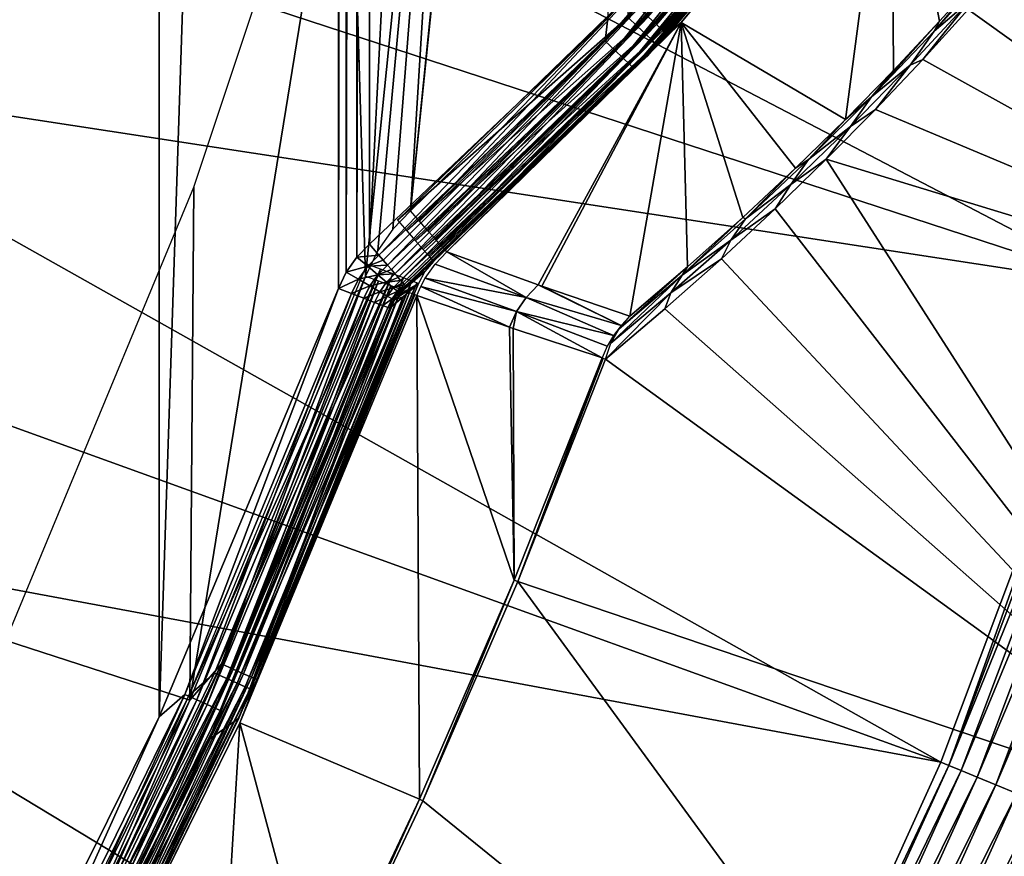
# Model space of a CAD drawing. Header units: millimetres. Extents: x -43.6 to 43.6, y -43.6 to 43.6.
# Tile 543 of 637: x 28.5 to 33, y -14 to -10.2. Entities that reach past the tile are written whole.
import ezdxf

# ---------------------------------------------------------------- set-up
doc = ezdxf.new("R2010")
doc.units = ezdxf.units.MM
doc.header["$LTSCALE"] = 52.148148
for name, color, linetype in [('151', 7, 'CONTINUOUS'), ('152', 7, 'CONTINUOUS'), ('154', 7, 'CONTINUOUS'), ('157', 7, 'CONTINUOUS'), ('176', 7, 'CONTINUOUS'), ('213', 7, 'CONTINUOUS'), ('224', 7, 'CONTINUOUS'), ('228', 7, 'CONTINUOUS'), ('238', 7, 'CONTINUOUS'), ('239', 7, 'CONTINUOUS'), ('301', 7, 'CONTINUOUS'), ('302', 7, 'CONTINUOUS'), ('31', 7, 'CONTINUOUS'), ('32', 7, 'CONTINUOUS'), ('53', 7, 'CONTINUOUS'), ('59', 7, 'CONTINUOUS'), ('69', 7, 'CONTINUOUS'), ('77', 7, 'CONTINUOUS'), ('87', 7, 'CONTINUOUS'), ('91', 7, 'CONTINUOUS'), ('92', 7, 'CONTINUOUS')]:
    doc.layers.add(name, color=color, linetype=linetype)

msp = doc.modelspace()

# ---------------------------------------------------------------- linework, layer by layer
at = {"layer": '151', "linetype": 'Continuous'}
for points in [[(33.0297, -9.8965, 15.1155), (34.9694, -11.6539, 23.9303), (32.831, -10.1239, 14.6562), (33.0297, -9.8965, 15.1155)], [(32.831, -10.1239, 14.6562), (34.9694, -11.6539, 23.9303), (32.6241, -10.3513, 14.1762), (32.831, -10.1239, 14.6562)], [(32.6241, -10.3513, 14.1762), (34.9694, -11.6539, 23.9303), (32.4089, -10.5784, 13.675), (32.6241, -10.3513, 14.1762)], [(32.4089, -10.5784, 13.675), (34.9694, -11.6539, 23.9303), (32.185, -10.8048, 13.1512), (32.4089, -10.5784, 13.675)], [(32.185, -10.8048, 13.1512), (34.1513, -13.8697, 23.9303), (31.9525, -11.0304, 12.6051), (32.185, -10.8048, 13.1512)], [(34.9694, -11.6539, 23.9303), (34.1513, -13.8697, 23.9303), (32.185, -10.8048, 13.1512), (34.9694, -11.6539, 23.9303)], [(31.9525, -11.0304, 12.6051), (34.1513, -13.8697, 23.9303), (31.7077, -11.2573, 12.0271), (31.9525, -11.0304, 12.6051)], [(31.7077, -11.2573, 12.0271), (34.1513, -13.8697, 23.9303), (31.4503, -11.4854, 11.4163), (31.7077, -11.2573, 12.0271)], [(31.4503, -11.4854, 11.4163), (34.1513, -13.8697, 23.9303), (31.1808, -11.714, 10.7741), (31.4503, -11.4854, 11.4163)], [(31.1808, -11.714, 10.7741), (34.1513, -13.8697, 23.9303), (30.7817, -12.7259, 10.7739), (31.1808, -11.714, 10.7741)], [(30.7817, -12.7259, 10.7739), (33.1932, -16.0276, 23.9303), (30.3502, -13.7232, 10.7741), (30.7817, -12.7259, 10.7739)], [(34.1513, -13.8697, 23.9303), (33.1932, -16.0276, 23.9303), (30.7817, -12.7259, 10.7739), (34.1513, -13.8697, 23.9303)], [(30.3502, -13.7232, 10.7741), (33.1932, -16.0276, 23.9303), (29.8876, -14.7034, 10.7743), (30.3502, -13.7232, 10.7741)]]:
    msp.add_3dface(points, dxfattribs=at)
at = {"layer": '152', "color": 2, "linetype": 'Continuous'}
msp.add_3dface([(32.1824, -15.8704, 26.3), (40.2219, -15.2537, 26.3), (33.1513, -13.7323, 26.3), (32.1824, -15.8704, 26.3)], dxfattribs=at)
at = {"layer": '154', "color": 2, "linetype": 'Continuous'}
for points in [[(27.4753, -9.4025, 2.3697), (33.5208, -11.3809, 25.9303), (27.8004, -8.3927, 2.3697), (27.4753, -9.4025, 2.3697)], [(33.5208, -11.3809, 25.9303), (34.1933, -9.1644, 25.9303), (27.8004, -8.3927, 2.3697), (33.5208, -11.3809, 25.9303)], [(27.1137, -10.3997, 2.3697), (33.5208, -11.3809, 25.9303), (27.4753, -9.4025, 2.3697), (27.1137, -10.3997, 2.3697)], [(26.7159, -11.3828, 2.3697), (32.7053, -13.5475, 25.9303), (27.1137, -10.3997, 2.3697), (26.7159, -11.3828, 2.3697)], [(32.7053, -13.5475, 25.9303), (33.5208, -11.3809, 25.9303), (27.1137, -10.3997, 2.3697), (32.7053, -13.5475, 25.9303)], [(26.2824, -12.3507, 2.3697), (32.7053, -13.5475, 25.9303), (26.7159, -11.3828, 2.3697), (26.2824, -12.3507, 2.3697)], [(25.8138, -13.3022, 2.3697), (31.7495, -15.6569, 25.9303), (26.2824, -12.3507, 2.3697), (25.8138, -13.3022, 2.3697)], [(31.7495, -15.6569, 25.9303), (32.7053, -13.5475, 25.9303), (26.2824, -12.3507, 2.3697), (31.7495, -15.6569, 25.9303)], [(25.3107, -14.2361, 2.3697), (31.7495, -15.6569, 25.9303), (25.8138, -13.3022, 2.3697), (25.3107, -14.2361, 2.3697)]]:
    msp.add_3dface(points, dxfattribs=at)
at = {"layer": '157', "color": 1, "linetype": 'Continuous'}
for points in [[(30.9622, -4.4513, -15), (31.2009, -2.2311, -15), (30.2935, -11.0396, -15), (30.9622, -4.4513, -15)], [(30.2935, -11.0396, -15), (31.2009, -2.2311, -15), (31.3408, -10.0131, -15), (30.2935, -11.0396, -15)], [(30.5658, -6.6487, -15), (30.9622, -4.4513, -15), (30.2935, -11.0396, -15), (30.5658, -6.6487, -15)], [(30.0136, -8.8124, -15), (30.5658, -6.6487, -15), (30.0895, -11.336, -15), (30.0136, -8.8124, -15)], [(30.0895, -11.336, -15), (30.5658, -6.6487, -15), (30.1455, -11.2191, -15), (30.0895, -11.336, -15)], [(30.1455, -11.2191, -15), (30.5658, -6.6487, -15), (30.2134, -11.1225, -15), (30.1455, -11.2191, -15)], [(30.2134, -11.1225, -15), (30.5658, -6.6487, -15), (30.2935, -11.0396, -15), (30.2134, -11.1225, -15)], [(29.3084, -10.9311, -15), (30.0136, -8.8124, -15), (29.2903, -13.265, -15), (29.3084, -10.9311, -15)], [(29.2903, -13.265, -15), (30.0136, -8.8124, -15), (30.0895, -11.336, -15), (29.2903, -13.265, -15)], [(28.4539, -12.9941, -15), (29.3084, -10.9311, -15), (29.2903, -13.265, -15), (28.4539, -12.9941, -15)], [(28.3675, -15.1382, -15), (28.4539, -12.9941, -15), (29.2903, -13.265, -15), (28.3675, -15.1382, -15)]]:
    msp.add_3dface(points, dxfattribs=at)
at = {"layer": '176', "linetype": 'Continuous'}
for points in [[(29.5178, -13.3683, -14.7587), (30.3233, -11.4241, -14.7587), (30.3347, -13.7162, 10.6612), (29.5178, -13.3683, -14.7587)], [(30.3347, -13.7162, 10.6612), (30.3233, -11.4241, -14.7587), (30.766, -12.7194, 10.661), (30.3347, -13.7162, 10.6612)], [(30.766, -12.7194, 10.661), (30.3233, -11.4241, -14.7587), (30.7439, -11.5693, -2.0213), (30.766, -12.7194, 10.661)], [(30.7607, -11.575, -1.5132), (30.766, -12.7194, 10.661), (30.7439, -11.5693, -2.0213), (30.7607, -11.575, -1.5132)], [(31.1649, -11.708, 10.6612), (30.766, -12.7194, 10.661), (30.7607, -11.575, -1.5132), (31.1649, -11.708, 10.6612)], [(28.5878, -15.2561, -14.7587), (29.5178, -13.3683, -14.7587), (29.3804, -15.6563, 10.6616), (28.5878, -15.2561, -14.7587)], [(29.3804, -15.6563, 10.6616), (29.5178, -13.3683, -14.7587), (29.8724, -14.6959, 10.6614), (29.3804, -15.6563, 10.6616)], [(29.8724, -14.6959, 10.6614), (29.5178, -13.3683, -14.7587), (30.3347, -13.7162, 10.6612), (29.8724, -14.6959, 10.6614)]]:
    msp.add_3dface(points, dxfattribs=at)
at = {"layer": '213', "color": 2, "linetype": 'Continuous'}
for points in [[(33.5208, -11.3809, 25.9303), (32.7053, -13.5475, 25.9303), (32.7419, -13.5621, 26.0312), (33.5208, -11.3809, 25.9303)], [(33.5208, -11.3809, 25.9303), (32.7419, -13.5621, 26.0312), (33.5587, -11.3917, 26.0312), (33.5208, -11.3809, 25.9303)], [(32.7419, -13.5621, 26.0312), (33.616, -11.4111, 26.1216), (33.5587, -11.3917, 26.0312), (32.7419, -13.5621, 26.0312)], [(32.7978, -13.5853, 26.1216), (33.616, -11.4111, 26.1216), (32.7419, -13.5621, 26.0312), (32.7978, -13.5853, 26.1216)], [(32.7978, -13.5853, 26.1216), (33.6905, -11.4364, 26.1968), (33.616, -11.4111, 26.1216), (32.7978, -13.5853, 26.1216)], [(32.8705, -13.6154, 26.1968), (33.6905, -11.4364, 26.1968), (32.7978, -13.5853, 26.1216), (32.8705, -13.6154, 26.1968)], [(32.8705, -13.6154, 26.1968), (33.7786, -11.4663, 26.2532), (33.6905, -11.4364, 26.1968), (32.8705, -13.6154, 26.1968)], [(32.9564, -13.651, 26.2532), (33.7786, -11.4663, 26.2532), (32.8705, -13.6154, 26.1968), (32.9564, -13.651, 26.2532)], [(32.9564, -13.651, 26.2532), (33.8762, -11.4994, 26.2882), (33.7786, -11.4663, 26.2532), (32.9564, -13.651, 26.2532)], [(33.0517, -13.6904, 26.2882), (33.8762, -11.4994, 26.2882), (32.9564, -13.651, 26.2532), (33.0517, -13.6904, 26.2882)], [(32.7053, -13.5475, 25.9303), (31.7495, -15.6569, 25.9303), (32.7419, -13.5621, 26.0312), (32.7053, -13.5475, 25.9303)], [(31.7495, -15.6569, 25.9303), (31.7847, -15.6745, 26.0312), (32.7419, -13.5621, 26.0312), (31.7495, -15.6569, 25.9303)], [(31.7847, -15.6745, 26.0312), (32.7978, -13.5853, 26.1216), (32.7419, -13.5621, 26.0312), (31.7847, -15.6745, 26.0312)], [(31.839, -15.7012, 26.1216), (32.7978, -13.5853, 26.1216), (31.7847, -15.6745, 26.0312), (31.839, -15.7012, 26.1216)], [(31.839, -15.7012, 26.1216), (32.8705, -13.6154, 26.1968), (32.7978, -13.5853, 26.1216), (31.839, -15.7012, 26.1216)], [(31.9095, -15.736, 26.1968), (32.8705, -13.6154, 26.1968), (31.839, -15.7012, 26.1216), (31.9095, -15.736, 26.1968)], [(31.9095, -15.736, 26.1968), (32.9564, -13.651, 26.2532), (32.8705, -13.6154, 26.1968), (31.9095, -15.736, 26.1968)], [(31.993, -15.7772, 26.2532), (32.9564, -13.651, 26.2532), (31.9095, -15.736, 26.1968), (31.993, -15.7772, 26.2532)], [(31.993, -15.7772, 26.2532), (33.0517, -13.6904, 26.2882), (32.9564, -13.651, 26.2532), (31.993, -15.7772, 26.2532)], [(32.0854, -15.8228, 26.2882), (33.0517, -13.6904, 26.2882), (31.993, -15.7772, 26.2532), (32.0854, -15.8228, 26.2882)], [(32.0854, -15.8228, 26.2882), (33.1513, -13.7323, 26.3), (33.0517, -13.6904, 26.2882), (32.0854, -15.8228, 26.2882)], [(32.1824, -15.8704, 26.3), (33.1513, -13.7323, 26.3), (32.0854, -15.8228, 26.2882), (32.1824, -15.8704, 26.3)]]:
    msp.add_3dface(points, dxfattribs=at)
at = {"layer": '224', "linetype": 'Continuous'}
for points in [[(31.5245, -10.1824, -14.7576), (32.4808, -9.0378, -14.7576), (32.2716, -10.6236, 13.0362), (31.5245, -10.1824, -14.7576)], [(32.2716, -10.6236, 13.0362), (32.4808, -9.0378, -14.7576), (32.4902, -10.4006, 13.56), (32.2716, -10.6236, 13.0362)], [(32.4902, -10.4006, 13.56), (32.4808, -9.0378, -14.7576), (32.7005, -10.1771, 14.0612), (32.4902, -10.4006, 13.56)], [(32.7005, -10.1771, 14.0612), (32.4808, -9.0378, -14.7576), (32.9025, -9.9534, 14.5412), (32.7005, -10.1771, 14.0612)], [(30.4593, -11.2265, -14.7576), (31.5245, -10.1824, -14.7576), (30.8748, -11.3761, -2.0235), (30.4593, -11.2265, -14.7576)], [(30.8748, -11.3761, -2.0235), (31.5245, -10.1824, -14.7576), (30.8914, -11.3819, -1.5168), (30.8748, -11.3761, -2.0235)], [(30.8914, -11.3819, -1.5168), (31.5245, -10.1824, -14.7576), (31.291, -11.519, 10.659), (30.8914, -11.3819, -1.5168)], [(31.291, -11.519, 10.659), (31.5245, -10.1824, -14.7576), (31.5544, -11.294, 11.3013), (31.291, -11.519, 10.659)], [(31.5544, -11.294, 11.3013), (31.5245, -10.1824, -14.7576), (31.8056, -11.0692, 11.9121), (31.5544, -11.294, 11.3013)], [(31.8056, -11.0692, 11.9121), (31.5245, -10.1824, -14.7576), (32.0445, -10.8456, 12.4901), (31.8056, -11.0692, 11.9121)], [(32.0445, -10.8456, 12.4901), (31.5245, -10.1824, -14.7576), (32.2716, -10.6236, 13.0362), (32.0445, -10.8456, 12.4901)]]:
    msp.add_3dface(points, dxfattribs=at)
at = {"layer": '228', "linetype": 'Continuous'}
for points in [[(30.4059, -11.2818, -14.7582), (30.4593, -11.2265, -14.7576), (30.8203, -11.433, -2.0498), (30.4059, -11.2818, -14.7582)], [(30.4593, -11.2265, -14.7576), (30.8748, -11.3761, -2.0235), (30.8203, -11.433, -2.0498), (30.4593, -11.2265, -14.7576)], [(30.3606, -11.3462, -14.7586), (30.4059, -11.2818, -14.7582), (30.8203, -11.433, -2.0498), (30.3606, -11.3462, -14.7586)], [(30.3406, -11.3837, -14.7587), (30.3606, -11.3462, -14.7586), (30.7763, -11.498, -2.0491), (30.3406, -11.3837, -14.7587)], [(30.7763, -11.498, -2.0491), (30.3606, -11.3462, -14.7586), (30.8203, -11.433, -2.0498), (30.7763, -11.498, -2.0491)], [(30.7439, -11.5693, -2.0213), (30.3233, -11.4241, -14.7587), (30.3406, -11.3837, -14.7587), (30.7439, -11.5693, -2.0213)], [(30.7439, -11.5693, -2.0213), (30.3406, -11.3837, -14.7587), (30.7763, -11.498, -2.0491), (30.7439, -11.5693, -2.0213)], [(30.8203, -11.433, -2.0498), (30.8748, -11.3761, -2.0235), (31.2515, -11.5605, 10.6599), (30.8203, -11.433, -2.0498)], [(30.8748, -11.3761, -2.0235), (30.8914, -11.3819, -1.5168), (31.2515, -11.5605, 10.6599), (30.8748, -11.3761, -2.0235)], [(30.8914, -11.3819, -1.5168), (31.291, -11.519, 10.659), (31.2515, -11.5605, 10.6599), (30.8914, -11.3819, -1.5168)], [(30.7763, -11.498, -2.0491), (30.8203, -11.433, -2.0498), (31.2171, -11.6062, 10.6605), (30.7763, -11.498, -2.0491)], [(31.2171, -11.6062, 10.6605), (30.8203, -11.433, -2.0498), (31.2515, -11.5605, 10.6599), (31.2171, -11.6062, 10.6605)], [(30.7607, -11.575, -1.5132), (30.7439, -11.5693, -2.0213), (30.7763, -11.498, -2.0491), (30.7607, -11.575, -1.5132)], [(31.1649, -11.708, 10.6612), (30.7607, -11.575, -1.5132), (30.7763, -11.498, -2.0491), (31.1649, -11.708, 10.6612)], [(31.1649, -11.708, 10.6612), (30.7763, -11.498, -2.0491), (31.1881, -11.6556, 10.661), (31.1649, -11.708, 10.6612)], [(31.1881, -11.6556, 10.661), (30.7763, -11.498, -2.0491), (31.2171, -11.6062, 10.6605), (31.1881, -11.6556, 10.661)]]:
    msp.add_3dface(points, dxfattribs=at)
at = {"layer": '238', "linetype": 'Continuous'}
for points in [[(32.6755, -10.2221, 14.1397), (32.9025, -9.9534, 14.5412), (32.9595, -9.9069, 14.8098), (32.6755, -10.2221, 14.1397)], [(32.6755, -10.2221, 14.1397), (32.9595, -9.9069, 14.8098), (32.8372, -10.0844, 14.6255), (32.6755, -10.2221, 14.1397)], [(32.7005, -10.1771, 14.0612), (32.9025, -9.9534, 14.5412), (32.6755, -10.2221, 14.1397), (32.7005, -10.1771, 14.0612)], [(32.6241, -10.3513, 14.1762), (32.5668, -10.3767, 13.9905), (32.8372, -10.0844, 14.6255), (32.6241, -10.3513, 14.1762)], [(32.5668, -10.3767, 13.9905), (32.6755, -10.2221, 14.1397), (32.8372, -10.0844, 14.6255), (32.5668, -10.3767, 13.9905)], [(32.831, -10.1239, 14.6562), (32.6241, -10.3513, 14.1762), (32.8372, -10.0844, 14.6255), (32.831, -10.1239, 14.6562)], [(32.4902, -10.4006, 13.56), (32.7005, -10.1771, 14.0612), (32.3903, -10.5214, 13.4628), (32.4902, -10.4006, 13.56)], [(32.3903, -10.5214, 13.4628), (32.7005, -10.1771, 14.0612), (32.6755, -10.2221, 14.1397), (32.3903, -10.5214, 13.4628)], [(32.3903, -10.5214, 13.4628), (32.6755, -10.2221, 14.1397), (32.5668, -10.3767, 13.9905), (32.3903, -10.5214, 13.4628)], [(32.4089, -10.5784, 13.675), (32.2955, -10.655, 13.3497), (32.5668, -10.3767, 13.9905), (32.4089, -10.5784, 13.675)], [(32.2955, -10.655, 13.3497), (32.3903, -10.5214, 13.4628), (32.5668, -10.3767, 13.9905), (32.2955, -10.655, 13.3497)], [(32.6241, -10.3513, 14.1762), (32.4089, -10.5784, 13.675), (32.5668, -10.3767, 13.9905), (32.6241, -10.3513, 14.1762)], [(32.2716, -10.6236, 13.0362), (32.4902, -10.4006, 13.56), (32.3903, -10.5214, 13.4628), (32.2716, -10.6236, 13.0362)], [(32.1041, -10.8056, 12.7798), (32.2716, -10.6236, 13.0362), (32.3903, -10.5214, 13.4628), (32.1041, -10.8056, 12.7798)], [(32.1041, -10.8056, 12.7798), (32.3903, -10.5214, 13.4628), (32.2955, -10.655, 13.3497), (32.1041, -10.8056, 12.7798)], [(32.4089, -10.5784, 13.675), (32.185, -10.8048, 13.1512), (32.2955, -10.655, 13.3497), (32.4089, -10.5784, 13.675)], [(32.185, -10.8048, 13.1512), (32.0235, -10.9199, 12.7036), (32.2955, -10.655, 13.3497), (32.185, -10.8048, 13.1512)], [(32.0235, -10.9199, 12.7036), (32.1041, -10.8056, 12.7798), (32.2955, -10.655, 13.3497), (32.0235, -10.9199, 12.7036)], [(32.0445, -10.8456, 12.4901), (32.2716, -10.6236, 13.0362), (32.1041, -10.8056, 12.7798), (32.0445, -10.8456, 12.4901)], [(31.8173, -11.0756, 12.0912), (32.0445, -10.8456, 12.4901), (32.1041, -10.8056, 12.7798), (31.8173, -11.0756, 12.0912)], [(31.8173, -11.0756, 12.0912), (32.1041, -10.8056, 12.7798), (32.0235, -10.9199, 12.7036), (31.8173, -11.0756, 12.0912)], [(32.185, -10.8048, 13.1512), (31.9525, -11.0304, 12.6051), (32.0235, -10.9199, 12.7036), (32.185, -10.8048, 13.1512)], [(31.8056, -11.0692, 11.9121), (32.0445, -10.8456, 12.4901), (31.8173, -11.0756, 12.0912), (31.8056, -11.0692, 11.9121)], [(31.9525, -11.0304, 12.6051), (31.7511, -11.1722, 12.0526), (32.0235, -10.9199, 12.7036), (31.9525, -11.0304, 12.6051)], [(31.7511, -11.1722, 12.0526), (31.8173, -11.0756, 12.0912), (32.0235, -10.9199, 12.7036), (31.7511, -11.1722, 12.0526)], [(31.9525, -11.0304, 12.6051), (31.7077, -11.2573, 12.0271), (31.7511, -11.1722, 12.0526), (31.9525, -11.0304, 12.6051)], [(31.5544, -11.294, 11.3013), (31.8056, -11.0692, 11.9121), (31.5301, -11.3321, 11.3975), (31.5544, -11.294, 11.3013)], [(31.5301, -11.3321, 11.3975), (31.8056, -11.0692, 11.9121), (31.8173, -11.0756, 12.0912), (31.5301, -11.3321, 11.3975)], [(31.5301, -11.3321, 11.3975), (31.8173, -11.0756, 12.0912), (31.7511, -11.1722, 12.0526), (31.5301, -11.3321, 11.3975)], [(31.7077, -11.2573, 12.0271), (31.4784, -11.4126, 11.3974), (31.7511, -11.1722, 12.0526), (31.7077, -11.2573, 12.0271)], [(31.4784, -11.4126, 11.3974), (31.5301, -11.3321, 11.3975), (31.7511, -11.1722, 12.0526), (31.4784, -11.4126, 11.3974)], [(31.7077, -11.2573, 12.0271), (31.4503, -11.4854, 11.4163), (31.4784, -11.4126, 11.3974), (31.7077, -11.2573, 12.0271)], [(31.291, -11.519, 10.659), (31.5544, -11.294, 11.3013), (31.2427, -11.5758, 10.6993), (31.291, -11.519, 10.659)], [(31.2427, -11.5758, 10.6993), (31.5544, -11.294, 11.3013), (31.5301, -11.3321, 11.3975), (31.2427, -11.5758, 10.6993)], [(31.2427, -11.5758, 10.6993), (31.5301, -11.3321, 11.3975), (31.2056, -11.6415, 10.7381), (31.2427, -11.5758, 10.6993)], [(31.2056, -11.6415, 10.7381), (31.5301, -11.3321, 11.3975), (31.4784, -11.4126, 11.3974), (31.2056, -11.6415, 10.7381)], [(31.4503, -11.4854, 11.4163), (31.1808, -11.714, 10.7741), (31.4784, -11.4126, 11.3974), (31.4503, -11.4854, 11.4163)], [(31.1808, -11.714, 10.7741), (31.2056, -11.6415, 10.7381), (31.4784, -11.4126, 11.3974), (31.1808, -11.714, 10.7741)]]:
    msp.add_3dface(points, dxfattribs=at)
at = {"layer": '239', "linetype": 'Continuous'}
for points in [[(30.7817, -12.7259, 10.7739), (30.766, -12.7194, 10.661), (31.1649, -11.708, 10.6612), (30.7817, -12.7259, 10.7739)], [(30.7817, -12.7259, 10.7739), (31.1649, -11.708, 10.6612), (31.1698, -11.7099, 10.7181), (30.7817, -12.7259, 10.7739)], [(31.1808, -11.714, 10.7741), (30.7817, -12.7259, 10.7739), (31.1698, -11.7099, 10.7181), (31.1808, -11.714, 10.7741)], [(30.3502, -13.7232, 10.7741), (30.3347, -13.7162, 10.6612), (30.766, -12.7194, 10.661), (30.3502, -13.7232, 10.7741)], [(30.7817, -12.7259, 10.7739), (30.3502, -13.7232, 10.7741), (30.766, -12.7194, 10.661), (30.7817, -12.7259, 10.7739)], [(29.8876, -14.7034, 10.7743), (29.8724, -14.6959, 10.6614), (30.3347, -13.7162, 10.6612), (29.8876, -14.7034, 10.7743)], [(30.3502, -13.7232, 10.7741), (29.8876, -14.7034, 10.7743), (30.3347, -13.7162, 10.6612), (30.3502, -13.7232, 10.7741)]]:
    msp.add_3dface(points, dxfattribs=at)
at = {"layer": '301', "linetype": 'Continuous'}
for points in [[(32.4808, -9.0378, -14.7576), (31.5245, -10.1824, -14.7576), (32.3722, -9.1634, -14.8208), (32.4808, -9.0378, -14.7576)], [(31.3751, -10.1563, -14.9679), (32.2795, -9.0918, -14.9679), (31.4126, -10.1914, -14.9295), (31.3751, -10.1563, -14.9679)], [(31.4126, -10.1914, -14.9295), (32.2795, -9.0918, -14.9679), (32.3202, -9.1232, -14.9295), (31.4126, -10.1914, -14.9295)], [(31.4126, -10.1914, -14.9295), (32.3202, -9.1232, -14.9295), (31.4418, -10.2186, -14.8794), (31.4126, -10.1914, -14.9295)], [(31.4418, -10.2186, -14.8794), (32.3202, -9.1232, -14.9295), (32.3518, -9.1476, -14.8794), (31.4418, -10.2186, -14.8794)], [(31.4418, -10.2186, -14.8794), (32.3518, -9.1476, -14.8794), (31.4607, -10.2363, -14.8208), (31.4418, -10.2186, -14.8794)], [(31.4607, -10.2363, -14.8208), (32.3518, -9.1476, -14.8794), (32.3722, -9.1634, -14.8208), (31.4607, -10.2363, -14.8208)], [(31.5245, -10.1824, -14.7576), (31.4607, -10.2363, -14.8208), (32.3722, -9.1634, -14.8208), (31.5245, -10.1824, -14.7576)], [(30.2935, -11.0396, -15), (31.3408, -10.0131, -15), (30.3355, -11.0868, -14.9919), (30.2935, -11.0396, -15)], [(30.3355, -11.0868, -14.9919), (31.3408, -10.0131, -15), (31.3317, -10.1158, -14.9919), (30.3355, -11.0868, -14.9919)], [(30.3355, -11.0868, -14.9919), (31.3317, -10.1158, -14.9919), (30.3749, -11.1313, -14.9679), (30.3355, -11.0868, -14.9919)], [(30.3749, -11.1313, -14.9679), (31.3317, -10.1158, -14.9919), (31.3751, -10.1563, -14.9679), (30.3749, -11.1313, -14.9679)], [(30.3749, -11.1313, -14.9679), (31.3751, -10.1563, -14.9679), (30.409, -11.1697, -14.9295), (30.3749, -11.1313, -14.9679)], [(30.409, -11.1697, -14.9295), (31.3751, -10.1563, -14.9679), (31.4126, -10.1914, -14.9295), (30.409, -11.1697, -14.9295)], [(30.409, -11.1697, -14.9295), (31.4126, -10.1914, -14.9295), (30.4354, -11.1996, -14.8794), (30.409, -11.1697, -14.9295)], [(30.4354, -11.1996, -14.8794), (31.4126, -10.1914, -14.9295), (31.4418, -10.2186, -14.8794), (30.4354, -11.1996, -14.8794)], [(31.5245, -10.1824, -14.7576), (30.4593, -11.2265, -14.7576), (31.4607, -10.2363, -14.8208), (31.5245, -10.1824, -14.7576)], [(30.4354, -11.1996, -14.8794), (31.4418, -10.2186, -14.8794), (30.4526, -11.2189, -14.8208), (30.4354, -11.1996, -14.8794)], [(30.4526, -11.2189, -14.8208), (31.4418, -10.2186, -14.8794), (31.4607, -10.2363, -14.8208), (30.4526, -11.2189, -14.8208)], [(30.4593, -11.2265, -14.7576), (30.4526, -11.2189, -14.8208), (31.4607, -10.2363, -14.8208), (30.4593, -11.2265, -14.7576)]]:
    msp.add_3dface(points, dxfattribs=at)
at = {"layer": '302', "linetype": 'Continuous'}
for points in [[(29.2903, -13.265, -15), (30.0895, -11.336, -15), (29.4336, -13.1004, -14.9919), (29.2903, -13.265, -15)], [(29.4336, -13.1004, -14.9919), (30.0895, -11.336, -15), (30.1487, -11.3584, -14.9919), (29.4336, -13.1004, -14.9919)], [(29.4336, -13.1004, -14.9919), (30.1487, -11.3584, -14.9919), (29.4877, -13.1245, -14.9679), (29.4336, -13.1004, -14.9919)], [(29.4877, -13.1245, -14.9679), (30.1487, -11.3584, -14.9919), (30.2041, -11.3792, -14.9679), (29.4877, -13.1245, -14.9679)], [(29.4877, -13.1245, -14.9679), (30.2041, -11.3792, -14.9679), (29.5345, -13.1453, -14.9297), (29.4877, -13.1245, -14.9679)], [(29.5345, -13.1453, -14.9297), (30.2041, -11.3792, -14.9679), (30.2521, -11.3973, -14.9297), (29.5345, -13.1453, -14.9297)], [(29.5345, -13.1453, -14.9297), (30.2521, -11.3973, -14.9297), (29.5709, -13.1616, -14.8798), (29.5345, -13.1453, -14.9297)], [(29.5709, -13.1616, -14.8798), (30.2521, -11.3973, -14.9297), (30.2894, -11.4114, -14.8798), (29.5709, -13.1616, -14.8798)], [(29.5709, -13.1616, -14.8798), (30.2894, -11.4114, -14.8798), (29.5946, -13.1721, -14.8215), (29.5709, -13.1616, -14.8798)], [(29.5946, -13.1721, -14.8215), (30.2894, -11.4114, -14.8798), (30.3137, -11.4205, -14.8215), (29.5946, -13.1721, -14.8215)], [(30.3233, -11.4241, -14.7587), (29.5178, -13.3683, -14.7587), (30.3137, -11.4205, -14.8215), (30.3233, -11.4241, -14.7587)], [(29.5178, -13.3683, -14.7587), (29.5946, -13.1721, -14.8215), (30.3137, -11.4205, -14.8215), (29.5178, -13.3683, -14.7587)], [(28.6179, -14.7977, -14.9919), (29.2903, -13.265, -15), (29.4336, -13.1004, -14.9919), (28.6179, -14.7977, -14.9919)], [(28.6179, -14.7977, -14.9919), (29.4336, -13.1004, -14.9919), (28.6705, -14.8249, -14.9679), (28.6179, -14.7977, -14.9919)], [(28.6705, -14.8249, -14.9679), (29.4336, -13.1004, -14.9919), (29.4877, -13.1245, -14.9679), (28.6705, -14.8249, -14.9679)], [(28.6705, -14.8249, -14.9679), (29.4877, -13.1245, -14.9679), (28.716, -14.8485, -14.9297), (28.6705, -14.8249, -14.9679)], [(28.716, -14.8485, -14.9297), (29.4877, -13.1245, -14.9679), (29.5345, -13.1453, -14.9297), (28.716, -14.8485, -14.9297)], [(28.716, -14.8485, -14.9297), (29.5345, -13.1453, -14.9297), (28.7514, -14.8668, -14.8798), (28.716, -14.8485, -14.9297)], [(28.7514, -14.8668, -14.8798), (29.5345, -13.1453, -14.9297), (29.5709, -13.1616, -14.8798), (28.7514, -14.8668, -14.8798)], [(28.7514, -14.8668, -14.8798), (29.5709, -13.1616, -14.8798), (28.7745, -14.8787, -14.8215), (28.7514, -14.8668, -14.8798)], [(28.7745, -14.8787, -14.8215), (29.5709, -13.1616, -14.8798), (29.5946, -13.1721, -14.8215), (28.7745, -14.8787, -14.8215)], [(29.5178, -13.3683, -14.7587), (28.7745, -14.8787, -14.8215), (29.5946, -13.1721, -14.8215), (29.5178, -13.3683, -14.7587)], [(28.3675, -15.1382, -15), (29.2903, -13.265, -15), (28.6179, -14.7977, -14.9919), (28.3675, -15.1382, -15)], [(29.5178, -13.3683, -14.7587), (28.5878, -15.2561, -14.7587), (28.7745, -14.8787, -14.8215), (29.5178, -13.3683, -14.7587)]]:
    msp.add_3dface(points, dxfattribs=at)
at = {"layer": '31', "color": 40, "linetype": 'Continuous', "true_color": 0xffde00}
for points in [[(29.1514, 13.3406, -20.2), (28.2101, -15.2306, -20.2), (28.2101, 15.2306, -20.2), (29.1514, 13.3406, -20.2)], [(29.1514, -13.3407, -20.2), (28.2101, -15.2306, -20.2), (29.1514, 13.3406, -20.2), (29.1514, -13.3407, -20.2)], [(29.9662, 11.3934, -20.2), (29.1514, -13.3407, -20.2), (29.1514, 13.3406, -20.2), (29.9662, 11.3934, -20.2)], [(29.9662, -11.3934, -20.2), (29.1514, -13.3407, -20.2), (29.9662, 11.3934, -20.2), (29.9662, -11.3934, -20.2)], [(30.002, 11.3186, -20.2), (29.9662, -11.3934, -20.2), (29.9662, 11.3934, -20.2), (30.002, 11.3186, -20.2)], [(30.002, -11.3185, -20.2), (29.9662, -11.3934, -20.2), (30.002, 11.3186, -20.2), (30.002, -11.3185, -20.2)], [(30.0497, 11.2506, -20.2), (30.002, -11.3185, -20.2), (30.002, 11.3186, -20.2), (30.0497, 11.2506, -20.2)], [(30.0498, -11.2505, -20.2), (30.002, -11.3185, -20.2), (30.0497, 11.2506, -20.2), (30.0498, -11.2505, -20.2)], [(30.108, 11.1915, -20.2), (30.0498, -11.2505, -20.2), (30.0497, 11.2506, -20.2), (30.108, 11.1915, -20.2)], [(30.108, -11.1915, -20.2), (30.0498, -11.2505, -20.2), (30.108, 11.1915, -20.2), (30.108, -11.1915, -20.2)], [(31.1907, 10.1623, -20.2), (30.108, -11.1915, -20.2), (30.108, 11.1915, -20.2), (31.1907, 10.1623, -20.2)], [(31.1907, -10.1623, -20.2), (30.108, -11.1915, -20.2), (31.1907, 10.1623, -20.2), (31.1907, -10.1623, -20.2)]]:
    msp.add_3dface(points, dxfattribs=at)
at = {"layer": '32', "color": 40, "linetype": 'Continuous', "true_color": 0xffde00}
for points in [[(31.4749, -10.2251, -15.25), (32.3618, -9.1814, -19.95), (32.4409, -9.0783, -15.25), (31.4749, -10.2251, -15.25)], [(31.3721, -10.3343, -19.95), (32.3618, -9.1814, -19.95), (31.4749, -10.2251, -15.25), (31.3721, -10.3343, -19.95)], [(30.3992, -11.2697, -15.25), (31.3721, -10.3343, -19.95), (31.4749, -10.2251, -15.25), (30.3992, -11.2697, -15.25)], [(30.2708, -11.3811, -19.95), (31.3721, -10.3343, -19.95), (30.3305, -11.3296, -17.7619), (30.2708, -11.3811, -19.95)], [(30.3305, -11.3296, -17.7619), (31.3721, -10.3343, -19.95), (30.3992, -11.2697, -15.25), (30.3305, -11.3296, -17.7619)]]:
    msp.add_3dface(points, dxfattribs=at)
at = {"layer": '53', "color": 40, "linetype": 'Continuous', "true_color": 0xffde00}
for points in [[(31.4749, -10.2251, -15.25), (32.4409, -9.0783, -15.25), (32.3326, -9.2052, -15.1855), (31.4749, -10.2251, -15.25)], [(31.327, -10.2002, -15.0335), (32.2407, -9.1337, -15.0335), (31.283, -10.1588, -15.0085), (31.327, -10.2002, -15.0335)], [(31.327, -10.2002, -15.0335), (32.2816, -9.1655, -15.0733), (32.2407, -9.1337, -15.0335), (31.327, -10.2002, -15.0335)], [(31.3647, -10.2357, -15.0733), (32.2816, -9.1655, -15.0733), (31.327, -10.2002, -15.0335), (31.3647, -10.2357, -15.0733)], [(31.3647, -10.2357, -15.0733), (32.3129, -9.1899, -15.1252), (32.2816, -9.1655, -15.0733), (31.3647, -10.2357, -15.0733)], [(31.3936, -10.263, -15.1252), (32.3129, -9.1899, -15.1252), (31.3647, -10.2357, -15.0733), (31.3936, -10.263, -15.1252)], [(31.3936, -10.263, -15.1252), (32.3326, -9.2052, -15.1855), (32.3129, -9.1899, -15.1252), (31.3936, -10.263, -15.1252)], [(31.4117, -10.2801, -15.1855), (32.3326, -9.2052, -15.1855), (31.3936, -10.263, -15.1252), (31.4117, -10.2801, -15.1855)], [(31.4117, -10.2801, -15.1855), (31.4749, -10.2251, -15.25), (32.3326, -9.2052, -15.1855), (31.4117, -10.2801, -15.1855)], [(30.2342, -11.0819, -15), (31.283, -10.1588, -15.0085), (31.2917, -10.0549, -15), (30.2342, -11.0819, -15)], [(30.2769, -11.1305, -15.0085), (31.283, -10.1588, -15.0085), (30.2342, -11.0819, -15), (30.2769, -11.1305, -15.0085)], [(30.2769, -11.1305, -15.0085), (31.327, -10.2002, -15.0335), (31.283, -10.1588, -15.0085), (30.2769, -11.1305, -15.0085)], [(30.3167, -11.1758, -15.0335), (31.327, -10.2002, -15.0335), (30.2769, -11.1305, -15.0085), (30.3167, -11.1758, -15.0335)], [(30.3167, -11.1758, -15.0335), (31.3647, -10.2357, -15.0733), (31.327, -10.2002, -15.0335), (30.3167, -11.1758, -15.0335)], [(30.3509, -11.2148, -15.0733), (31.3647, -10.2357, -15.0733), (30.3167, -11.1758, -15.0335), (30.3509, -11.2148, -15.0733)], [(30.3509, -11.2148, -15.0733), (31.3936, -10.263, -15.1252), (31.3647, -10.2357, -15.0733), (30.3509, -11.2148, -15.0733)], [(30.3992, -11.2697, -15.25), (31.4749, -10.2251, -15.25), (30.3936, -11.2634, -15.1855), (30.3992, -11.2697, -15.25)], [(30.3936, -11.2634, -15.1855), (31.4749, -10.2251, -15.25), (31.4117, -10.2801, -15.1855), (30.3936, -11.2634, -15.1855)], [(30.3771, -11.2446, -15.1252), (31.3936, -10.263, -15.1252), (30.3509, -11.2148, -15.0733), (30.3771, -11.2446, -15.1252)], [(30.3771, -11.2446, -15.1252), (31.4117, -10.2801, -15.1855), (31.3936, -10.263, -15.1252), (30.3771, -11.2446, -15.1252)], [(30.3936, -11.2634, -15.1855), (31.4117, -10.2801, -15.1855), (30.3771, -11.2446, -15.1252), (30.3936, -11.2634, -15.1855)]]:
    msp.add_3dface(points, dxfattribs=at)
at = {"layer": '59', "color": 40, "linetype": 'Continuous', "true_color": 0xffde00}
for points in [[(31.1907, -10.1623, -20.2), (32.1122, -9.1991, -20.1915), (31.18, -10.2667, -20.1915), (31.1907, -10.1623, -20.2)], [(32.1122, -9.1991, -20.1915), (31.2235, -10.3086, -20.1666), (31.18, -10.2667, -20.1915), (32.1122, -9.1991, -20.1915)], [(32.1596, -9.2366, -20.1666), (31.2235, -10.3086, -20.1666), (32.1122, -9.1991, -20.1915), (32.1596, -9.2366, -20.1666)], [(32.3618, -9.1814, -19.95), (31.3721, -10.3343, -19.95), (32.251, -9.3091, -20.0147), (32.3618, -9.1814, -19.95)], [(32.1596, -9.2366, -20.1666), (31.2609, -10.3445, -20.1269), (31.2235, -10.3086, -20.1666), (32.1596, -9.2366, -20.1666)], [(32.2002, -9.2688, -20.1269), (31.2609, -10.3445, -20.1269), (32.1596, -9.2366, -20.1666), (32.2002, -9.2688, -20.1269)], [(32.2002, -9.2688, -20.1269), (31.2896, -10.3721, -20.0751), (31.2609, -10.3445, -20.1269), (32.2002, -9.2688, -20.1269)], [(32.2314, -9.2935, -20.0751), (31.2896, -10.3721, -20.0751), (32.2002, -9.2688, -20.1269), (32.2314, -9.2935, -20.0751)], [(32.2314, -9.2935, -20.0751), (31.3076, -10.3894, -20.0147), (31.2896, -10.3721, -20.0751), (32.2314, -9.2935, -20.0751)], [(32.251, -9.3091, -20.0147), (31.3076, -10.3894, -20.0147), (32.2314, -9.2935, -20.0751), (32.251, -9.3091, -20.0147)], [(32.251, -9.3091, -20.0147), (31.3721, -10.3343, -19.95), (31.3076, -10.3894, -20.0147), (32.251, -9.3091, -20.0147)], [(30.108, -11.1915, -20.2), (31.1907, -10.1623, -20.2), (30.15, -11.2404, -20.1915), (30.108, -11.1915, -20.2)], [(31.1907, -10.1623, -20.2), (31.18, -10.2667, -20.1915), (30.15, -11.2404, -20.1915), (31.1907, -10.1623, -20.2)], [(30.15, -11.2404, -20.1915), (31.18, -10.2667, -20.1915), (30.1702, -11.2639, -20.1811), (30.15, -11.2404, -20.1915)], [(31.18, -10.2667, -20.1915), (30.1893, -11.2862, -20.1666), (30.1702, -11.2639, -20.1811), (31.18, -10.2667, -20.1915)], [(31.2235, -10.3086, -20.1666), (30.1893, -11.2862, -20.1666), (31.18, -10.2667, -20.1915), (31.2235, -10.3086, -20.1666)], [(30.1893, -11.2862, -20.1666), (31.2235, -10.3086, -20.1666), (30.2071, -11.3068, -20.1484), (30.1893, -11.2862, -20.1666)], [(31.2235, -10.3086, -20.1666), (30.2231, -11.3255, -20.1269), (30.2071, -11.3068, -20.1484), (31.2235, -10.3086, -20.1666)], [(31.2609, -10.3445, -20.1269), (30.2231, -11.3255, -20.1269), (31.2235, -10.3086, -20.1666), (31.2609, -10.3445, -20.1269)], [(30.2231, -11.3255, -20.1269), (31.2609, -10.3445, -20.1269), (30.2372, -11.3419, -20.1023), (30.2231, -11.3255, -20.1269)], [(31.2609, -10.3445, -20.1269), (30.249, -11.3557, -20.0751), (30.2372, -11.3419, -20.1023), (31.2609, -10.3445, -20.1269)], [(31.2896, -10.3721, -20.0751), (30.249, -11.3557, -20.0751), (31.2609, -10.3445, -20.1269), (31.2896, -10.3721, -20.0751)], [(31.3721, -10.3343, -19.95), (30.2708, -11.3811, -19.95), (31.3076, -10.3894, -20.0147), (31.3721, -10.3343, -19.95)], [(30.249, -11.3557, -20.0751), (31.2896, -10.3721, -20.0751), (30.2584, -11.3667, -20.0457), (30.249, -11.3557, -20.0751)], [(31.2896, -10.3721, -20.0751), (30.2653, -11.3747, -20.0147), (30.2584, -11.3667, -20.0457), (31.2896, -10.3721, -20.0751)], [(31.3076, -10.3894, -20.0147), (30.2653, -11.3747, -20.0147), (31.2896, -10.3721, -20.0751), (31.3076, -10.3894, -20.0147)], [(31.3076, -10.3894, -20.0147), (30.2708, -11.3811, -19.95), (30.2653, -11.3747, -20.0147), (31.3076, -10.3894, -20.0147)]]:
    msp.add_3dface(points, dxfattribs=at)
at = {"layer": '69', "color": 40, "linetype": 'Continuous', "true_color": 0xffde00}
for points in [[(30.2603, -11.4303, -17.7665), (30.3299, -11.37, -15.2544), (29.513, -13.3476, -15.2544), (30.2603, -11.4303, -17.7665)], [(30.1998, -11.4822, -19.9544), (30.2603, -11.4303, -17.7665), (29.513, -13.3476, -15.2544), (30.1998, -11.4822, -19.9544)], [(29.3785, -13.4451, -19.9544), (30.1998, -11.4822, -19.9544), (29.513, -13.3476, -15.2544), (29.3785, -13.4451, -19.9544)], [(28.5674, -15.2669, -15.2544), (29.3785, -13.4451, -19.9544), (29.513, -13.3476, -15.2544), (28.5674, -15.2669, -15.2544)], [(28.4299, -15.3497, -19.9544), (29.3785, -13.4451, -19.9544), (28.5674, -15.2669, -15.2544), (28.4299, -15.3497, -19.9544)]]:
    msp.add_3dface(points, dxfattribs=at)
at = {"layer": '77', "color": 40, "linetype": 'Continuous', "true_color": 0xffde00}
for points in [[(30.3305, -11.3296, -17.7619), (30.3992, -11.2697, -15.25), (30.3585, -11.3153, -15.2522), (30.3305, -11.3296, -17.7619)], [(30.3299, -11.37, -15.2544), (30.2288, -11.4275, -19.9523), (30.3585, -11.3153, -15.2522), (30.3299, -11.37, -15.2544)], [(30.2288, -11.4275, -19.9523), (30.2417, -11.4107, -19.9515), (30.3585, -11.3153, -15.2522), (30.2288, -11.4275, -19.9523)], [(30.2417, -11.4107, -19.9515), (30.2484, -11.403, -19.9511), (30.3585, -11.3153, -15.2522), (30.2417, -11.4107, -19.9515)], [(30.2484, -11.403, -19.9511), (30.2708, -11.3811, -19.95), (30.3585, -11.3153, -15.2522), (30.2484, -11.403, -19.9511)], [(30.2708, -11.3811, -19.95), (30.3305, -11.3296, -17.7619), (30.3585, -11.3153, -15.2522), (30.2708, -11.3811, -19.95)], [(30.3299, -11.37, -15.2544), (30.2603, -11.4303, -17.7665), (30.2177, -11.4448, -19.953), (30.3299, -11.37, -15.2544)], [(30.2288, -11.4275, -19.9523), (30.3299, -11.37, -15.2544), (30.2177, -11.4448, -19.953), (30.2288, -11.4275, -19.9523)], [(30.2603, -11.4303, -17.7665), (30.1998, -11.4822, -19.9544), (30.2177, -11.4448, -19.953), (30.2603, -11.4303, -17.7665)]]:
    msp.add_3dface(points, dxfattribs=at)
at = {"layer": '87', "color": 40, "linetype": 'Continuous', "true_color": 0xffde00}
for points in [[(29.2855, -13.2441, -15), (30.1568, -11.3051, -15.0086), (30.0958, -11.2823, -15), (29.2855, -13.2441, -15)], [(29.4028, -13.142, -15.0086), (30.1568, -11.3051, -15.0086), (29.2855, -13.2441, -15), (29.4028, -13.142, -15.0086)], [(29.4028, -13.142, -15.0086), (30.2139, -11.3265, -15.0341), (30.1568, -11.3051, -15.0086), (29.4028, -13.142, -15.0086)], [(29.4585, -13.1669, -15.0341), (30.2139, -11.3265, -15.0341), (29.4028, -13.142, -15.0086), (29.4585, -13.1669, -15.0341)], [(29.4585, -13.1669, -15.0341), (30.2627, -11.3448, -15.0747), (30.2139, -11.3265, -15.0341), (29.4585, -13.1669, -15.0341)], [(29.506, -13.1882, -15.0747), (30.2627, -11.3448, -15.0747), (29.4585, -13.1669, -15.0341), (29.506, -13.1882, -15.0747)], [(29.506, -13.1882, -15.0747), (30.2999, -11.3588, -15.1275), (30.2627, -11.3448, -15.0747), (29.506, -13.1882, -15.0747)], [(29.5423, -13.2044, -15.1275), (30.2999, -11.3588, -15.1275), (29.506, -13.1882, -15.0747), (29.5423, -13.2044, -15.1275)], [(29.513, -13.3476, -15.2544), (30.3299, -11.37, -15.2544), (29.5646, -13.2144, -15.1888), (29.513, -13.3476, -15.2544)], [(29.5423, -13.2044, -15.1275), (30.3228, -11.3674, -15.1888), (30.2999, -11.3588, -15.1275), (29.5423, -13.2044, -15.1275)], [(29.5646, -13.2144, -15.1888), (30.3228, -11.3674, -15.1888), (29.5423, -13.2044, -15.1275), (29.5646, -13.2144, -15.1888)], [(29.5646, -13.2144, -15.1888), (30.3299, -11.37, -15.2544), (30.3228, -11.3674, -15.1888), (29.5646, -13.2144, -15.1888)], [(28.5371, -14.929, -15.0086), (29.4585, -13.1669, -15.0341), (29.4028, -13.142, -15.0086), (28.5371, -14.929, -15.0086)], [(28.5371, -14.929, -15.0086), (29.4028, -13.142, -15.0086), (29.2855, -13.2441, -15), (28.5371, -14.929, -15.0086)], [(28.5911, -14.9572, -15.0341), (29.4585, -13.1669, -15.0341), (28.5371, -14.929, -15.0086), (28.5911, -14.9572, -15.0341)], [(28.5911, -14.9572, -15.0341), (29.506, -13.1882, -15.0747), (29.4585, -13.1669, -15.0341), (28.5911, -14.9572, -15.0341)], [(28.6373, -14.9814, -15.0747), (29.506, -13.1882, -15.0747), (28.5911, -14.9572, -15.0341), (28.6373, -14.9814, -15.0747)], [(28.6373, -14.9814, -15.0747), (29.5423, -13.2044, -15.1275), (29.506, -13.1882, -15.0747), (28.6373, -14.9814, -15.0747)], [(28.6724, -14.9998, -15.1275), (29.5423, -13.2044, -15.1275), (28.6373, -14.9814, -15.0747), (28.6724, -14.9998, -15.1275)], [(28.6724, -14.9998, -15.1275), (29.5646, -13.2144, -15.1888), (29.5423, -13.2044, -15.1275), (28.6724, -14.9998, -15.1275)], [(28.3472, -15.1488, -15), (28.5371, -14.929, -15.0086), (29.2855, -13.2441, -15), (28.3472, -15.1488, -15)], [(28.6941, -15.0112, -15.1888), (29.5646, -13.2144, -15.1888), (28.6724, -14.9998, -15.1275), (28.6941, -15.0112, -15.1888)], [(28.6941, -15.0112, -15.1888), (29.513, -13.3476, -15.2544), (29.5646, -13.2144, -15.1888), (28.6941, -15.0112, -15.1888)], [(28.5674, -15.2669, -15.2544), (29.513, -13.3476, -15.2544), (28.6941, -15.0112, -15.1888), (28.5674, -15.2669, -15.2544)]]:
    msp.add_3dface(points, dxfattribs=at)
at = {"layer": '91', "color": 40, "linetype": 'Continuous', "true_color": 0xffde00}
for points in [[(30.0498, -11.2505, -20.2), (30.108, -11.1915, -20.2), (30.15, -11.2404, -20.1915), (30.0498, -11.2505, -20.2)], [(30.0498, -11.2505, -20.2), (30.15, -11.2404, -20.1915), (30.0993, -11.2918, -20.1915), (30.0498, -11.2505, -20.2)], [(30.15, -11.2404, -20.1915), (30.1702, -11.2639, -20.1811), (30.0993, -11.2918, -20.1915), (30.15, -11.2404, -20.1915)], [(30.002, -11.3185, -20.2), (30.0498, -11.2505, -20.2), (30.0993, -11.2918, -20.1915), (30.002, -11.3185, -20.2)], [(30.1702, -11.2639, -20.1811), (30.1893, -11.2862, -20.1666), (30.0993, -11.2918, -20.1915), (30.1702, -11.2639, -20.1811)], [(29.9662, -11.3934, -20.2), (30.002, -11.3185, -20.2), (30.0574, -11.3509, -20.1916), (29.9662, -11.3934, -20.2)], [(30.002, -11.3185, -20.2), (30.0993, -11.2918, -20.1915), (30.0574, -11.3509, -20.1916), (30.002, -11.3185, -20.2)], [(30.0993, -11.2918, -20.1915), (30.1454, -11.3303, -20.1668), (30.0574, -11.3509, -20.1916), (30.0993, -11.2918, -20.1915)], [(30.0993, -11.2918, -20.1915), (30.1893, -11.2862, -20.1666), (30.1454, -11.3303, -20.1668), (30.0993, -11.2918, -20.1915)], [(30.1893, -11.2862, -20.1666), (30.2071, -11.3068, -20.1484), (30.1454, -11.3303, -20.1668), (30.1893, -11.2862, -20.1666)], [(30.2071, -11.3068, -20.1484), (30.2231, -11.3255, -20.1269), (30.1454, -11.3303, -20.1668), (30.2071, -11.3068, -20.1484)], [(30.1454, -11.3303, -20.1668), (30.2231, -11.3255, -20.1269), (30.1851, -11.3634, -20.1273), (30.1454, -11.3303, -20.1668)], [(30.2231, -11.3255, -20.1269), (30.2372, -11.3419, -20.1023), (30.1851, -11.3634, -20.1273), (30.2231, -11.3255, -20.1269)], [(30.026, -11.4161, -20.1917), (29.9662, -11.3934, -20.2), (30.0574, -11.3509, -20.1916), (30.026, -11.4161, -20.1917)], [(30.1091, -11.3812, -20.167), (30.026, -11.4161, -20.1917), (30.0574, -11.3509, -20.1916), (30.1091, -11.3812, -20.167)], [(30.1454, -11.3303, -20.1668), (30.1091, -11.3812, -20.167), (30.0574, -11.3509, -20.1916), (30.1454, -11.3303, -20.1668)], [(30.1454, -11.3303, -20.1668), (30.1851, -11.3634, -20.1273), (30.1091, -11.3812, -20.167), (30.1454, -11.3303, -20.1668)], [(30.1851, -11.3634, -20.1273), (30.1537, -11.4072, -20.1278), (30.1091, -11.3812, -20.167), (30.1851, -11.3634, -20.1273)], [(30.1851, -11.3634, -20.1273), (30.2156, -11.3889, -20.0759), (30.1537, -11.4072, -20.1278), (30.1851, -11.3634, -20.1273)], [(30.2372, -11.3419, -20.1023), (30.249, -11.3557, -20.0751), (30.1851, -11.3634, -20.1273), (30.2372, -11.3419, -20.1023)], [(30.1851, -11.3634, -20.1273), (30.249, -11.3557, -20.0751), (30.2156, -11.3889, -20.0759), (30.1851, -11.3634, -20.1273)], [(30.249, -11.3557, -20.0751), (30.2584, -11.3667, -20.0457), (30.2156, -11.3889, -20.0759), (30.249, -11.3557, -20.0751)], [(30.2584, -11.3667, -20.0457), (30.2653, -11.3747, -20.0147), (30.2156, -11.3889, -20.0759), (30.2584, -11.3667, -20.0457)], [(30.2156, -11.3889, -20.0759), (30.2653, -11.3747, -20.0147), (30.2349, -11.405, -20.0159), (30.2156, -11.3889, -20.0759)], [(30.2653, -11.3747, -20.0147), (30.2708, -11.3811, -19.95), (30.2349, -11.405, -20.0159), (30.2653, -11.3747, -20.0147)], [(30.0819, -11.4374, -20.1672), (30.026, -11.4161, -20.1917), (30.1091, -11.3812, -20.167), (30.0819, -11.4374, -20.1672)], [(30.1537, -11.4072, -20.1278), (30.0819, -11.4374, -20.1672), (30.1091, -11.3812, -20.167), (30.1537, -11.4072, -20.1278)], [(30.13, -11.4557, -20.1282), (30.0819, -11.4374, -20.1672), (30.1537, -11.4072, -20.1278), (30.13, -11.4557, -20.1282)], [(30.188, -11.4273, -20.0767), (30.13, -11.4557, -20.1282), (30.1537, -11.4072, -20.1278), (30.188, -11.4273, -20.0767)], [(30.2156, -11.3889, -20.0759), (30.188, -11.4273, -20.0767), (30.1537, -11.4072, -20.1278), (30.2156, -11.3889, -20.0759)], [(30.2156, -11.3889, -20.0759), (30.2349, -11.405, -20.0159), (30.188, -11.4273, -20.0767), (30.2156, -11.3889, -20.0759)], [(30.2349, -11.405, -20.0159), (30.2099, -11.4401, -20.0171), (30.188, -11.4273, -20.0767), (30.2349, -11.405, -20.0159)], [(30.2349, -11.405, -20.0159), (30.2417, -11.4107, -19.9515), (30.2099, -11.4401, -20.0171), (30.2349, -11.405, -20.0159)], [(30.2417, -11.4107, -19.9515), (30.2288, -11.4275, -19.9523), (30.2099, -11.4401, -20.0171), (30.2417, -11.4107, -19.9515)], [(30.2708, -11.3811, -19.95), (30.2484, -11.403, -19.9511), (30.2349, -11.405, -20.0159), (30.2708, -11.3811, -19.95)], [(30.2484, -11.403, -19.9511), (30.2417, -11.4107, -19.9515), (30.2349, -11.405, -20.0159), (30.2484, -11.403, -19.9511)], [(30.1673, -11.4698, -20.0773), (30.13, -11.4557, -20.1282), (30.188, -11.4273, -20.0767), (30.1673, -11.4698, -20.0773)], [(30.2099, -11.4401, -20.0171), (30.1673, -11.4698, -20.0773), (30.188, -11.4273, -20.0767), (30.2099, -11.4401, -20.0171)], [(30.191, -11.4789, -20.018), (30.1673, -11.4698, -20.0773), (30.2099, -11.4401, -20.0171), (30.191, -11.4789, -20.018)], [(30.2177, -11.4448, -19.953), (30.191, -11.4789, -20.018), (30.2099, -11.4401, -20.0171), (30.2177, -11.4448, -19.953)], [(30.2177, -11.4448, -19.953), (30.1998, -11.4822, -19.9544), (30.191, -11.4789, -20.018), (30.2177, -11.4448, -19.953)], [(30.2288, -11.4275, -19.9523), (30.2177, -11.4448, -19.953), (30.2099, -11.4401, -20.0171), (30.2288, -11.4275, -19.9523)]]:
    msp.add_3dface(points, dxfattribs=at)
at = {"layer": '92', "color": 40, "linetype": 'Continuous', "true_color": 0xffde00}
for points in [[(29.1514, -13.3407, -20.2), (29.9662, -11.3934, -20.2), (29.2679, -13.2393, -20.1917), (29.1514, -13.3407, -20.2)], [(29.9662, -11.3934, -20.2), (30.026, -11.4161, -20.1917), (29.2679, -13.2393, -20.1917), (29.9662, -11.3934, -20.2)], [(30.026, -11.4161, -20.1917), (29.3223, -13.264, -20.1672), (29.2679, -13.2393, -20.1917), (30.026, -11.4161, -20.1917)], [(30.026, -11.4161, -20.1917), (30.0819, -11.4374, -20.1672), (29.3223, -13.264, -20.1672), (30.026, -11.4161, -20.1917)], [(30.0819, -11.4374, -20.1672), (29.3693, -13.2852, -20.1282), (29.3223, -13.264, -20.1672), (30.0819, -11.4374, -20.1672)], [(30.0819, -11.4374, -20.1672), (30.13, -11.4557, -20.1282), (29.3693, -13.2852, -20.1282), (30.0819, -11.4374, -20.1672)], [(30.13, -11.4557, -20.1282), (29.4056, -13.3016, -20.0773), (29.3693, -13.2852, -20.1282), (30.13, -11.4557, -20.1282)], [(30.13, -11.4557, -20.1282), (30.1673, -11.4698, -20.0773), (29.4056, -13.3016, -20.0773), (30.13, -11.4557, -20.1282)], [(30.1998, -11.4822, -19.9544), (29.3785, -13.4451, -19.9544), (30.191, -11.4789, -20.018), (30.1998, -11.4822, -19.9544)], [(30.191, -11.4789, -20.018), (29.3785, -13.4451, -19.9544), (29.4288, -13.3121, -20.018), (30.191, -11.4789, -20.018)], [(30.1673, -11.4698, -20.0773), (29.4288, -13.3121, -20.018), (29.4056, -13.3016, -20.0773), (30.1673, -11.4698, -20.0773)], [(30.1673, -11.4698, -20.0773), (30.191, -11.4789, -20.018), (29.4288, -13.3121, -20.018), (30.1673, -11.4698, -20.0773)], [(29.1514, -13.3407, -20.2), (29.2679, -13.2393, -20.1917), (28.3992, -15.0125, -20.1917), (29.1514, -13.3407, -20.2)], [(29.2679, -13.2393, -20.1917), (28.452, -15.0405, -20.1672), (28.3992, -15.0125, -20.1917), (29.2679, -13.2393, -20.1917)], [(29.3223, -13.264, -20.1672), (28.452, -15.0405, -20.1672), (29.2679, -13.2393, -20.1917), (29.3223, -13.264, -20.1672)], [(29.3223, -13.264, -20.1672), (28.4976, -15.0645, -20.1282), (28.452, -15.0405, -20.1672), (29.3223, -13.264, -20.1672)], [(29.3693, -13.2852, -20.1282), (28.4976, -15.0645, -20.1282), (29.3223, -13.264, -20.1672), (29.3693, -13.2852, -20.1282)], [(29.3693, -13.2852, -20.1282), (28.5328, -15.0831, -20.0773), (28.4976, -15.0645, -20.1282), (29.3693, -13.2852, -20.1282)], [(29.4056, -13.3016, -20.0773), (28.5328, -15.0831, -20.0773), (29.3693, -13.2852, -20.1282), (29.4056, -13.3016, -20.0773)], [(28.2101, -15.2306, -20.2), (29.1514, -13.3407, -20.2), (28.3992, -15.0125, -20.1917), (28.2101, -15.2306, -20.2)], [(29.4056, -13.3016, -20.0773), (28.5553, -15.095, -20.018), (28.5328, -15.0831, -20.0773), (29.4056, -13.3016, -20.0773)], [(29.4288, -13.3121, -20.018), (28.5553, -15.095, -20.018), (29.4056, -13.3016, -20.0773), (29.4288, -13.3121, -20.018)], [(29.4288, -13.3121, -20.018), (29.3785, -13.4451, -19.9544), (28.5553, -15.095, -20.018), (29.4288, -13.3121, -20.018)], [(29.3785, -13.4451, -19.9544), (28.4299, -15.3497, -19.9544), (28.5553, -15.095, -20.018), (29.3785, -13.4451, -19.9544)]]:
    msp.add_3dface(points, dxfattribs=at)

doc.saveas('drawing.dxf')
